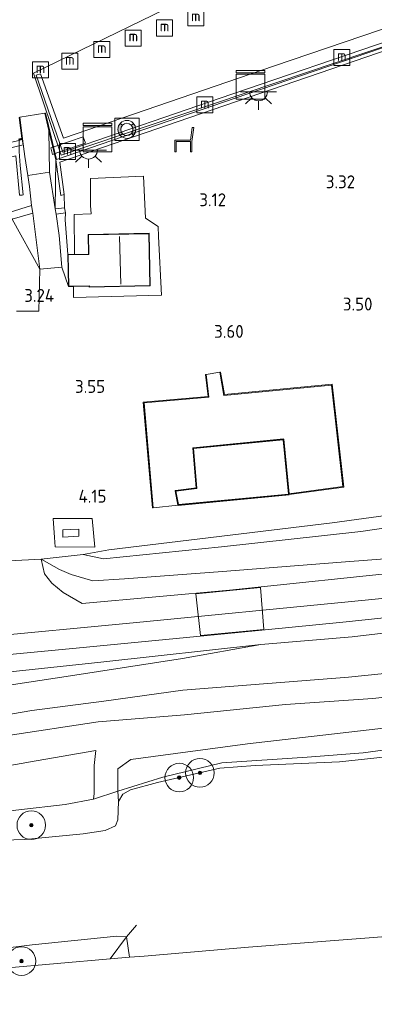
# Model space of a CAD drawing. Extents: x 126429 to 133038, y 413091 to 414846.
# Tile 267 of 304: x 132253 to 132302, y 413209 to 413346. Entities that reach past the tile are written whole.
import ezdxf
from ezdxf.enums import TextEntityAlignment as Align
from ezdxf.lldxf.tags import DXFTag

# ---------------------------------------------------------------- set-up
doc = ezdxf.new("R2010")
doc.units = 0
for name, color, linetype, lineweight in [('B-ME-GK-BESCHOEIING_DAMWAND-GV', 130, 'Continuous', 18), ('B-ME-GR-BOOM-S', 90, 'Continuous', 25), ('B-ME-GR-GRAS-GV', 60, 'Continuous', 13), ('B-ME-GW-TALUD_KRUIN-G', 90, 'Continuous', 18), ('B-ME-GW-TALUD_TEEN-G', 90, 'Continuous', 18), ('B-ME-IE-MEUBILAIR_WATERWEGMEUBILAIR-S', 150, 'Continuous', 25), ('B-ME-IE-MEUBILAIR_WEGMEUBILAIR-S', 7, 'Continuous', 25), ('B-ME-IE-TERREINAFSCHEIDING_DOORGANG-G', 210, 'Continuous', 18), ('B-ME-IE-TERREINAFSCHEIDING_KUNSTMATIG_HEKWERK-G', 20, 'IE-TERREINAFSCHEIDING-KUNSTMATIG', 18), ('B-ME-IE-TERREINAFSCHEIDING_KUNSTMATIG_MUUR-GV', 90, 'Continuous', 18), ('B-ME-KG-GRENS_OPNAME-G', 210, 'KG-OPNAME', 18), ('B-ME-KG-KADASTRAAL_DAKRAND-G', 170, 'Continuous', 18), ('B-ME-KG-KADASTRAAL_NOK-G', 10, 'Continuous', 18), ('B-ME-KW-KUNSTWERK_BRUG-GV', 170, 'Continuous', 18), ('B-ME-KW-KUNSTWERK_STEIGER-GV', 170, 'Continuous', 18), ('B-ME-OB-OEVERVOORZIENING-G', 7, 'Continuous', 18), ('B-ME-OG-BEBOUWING_OPENBAAR TOILET-GV', 7, 'Continuous', 18), ('B-ME-OG-BEBOUWING_SCHUUR-GV', 7, 'Continuous', 35), ('B-ME-OG-BEBOUWING_TRAP-GV', 7, 'Continuous', 18), ('B-ME-OG-HOOGTEPUNT-S', 7, 'Continuous', 25), ('B-ME-OG-TERREIN-GV', 7, 'Continuous', 18), ('B-ME-OG-TERREIN_GROEN_TUIN-GV', 7, 'Continuous', 18), ('B-ME-OG-WATER_HAVEN-GV', 170, 'Continuous', 18), ('B-ME-OG-WATER_KANAAL-GV', 120, 'Continuous', 18), ('B-ME-RI-TANK_AARDGAS-GV', 7, 'Continuous', 18), ('B-ME-VH-VERHARDING_ASFALT-GV', 252, 'Continuous', 18), ('B-ME-VH-VERHARDING_BETON-GV', 252, 'Continuous', 18), ('B-ME-VH-VERHARDING_GESLOTEN-GV', 252, 'Continuous', 18), ('B-ME-VH-VERHARDING_STRAATBAKSTEEN-GV', 252, 'Continuous', 18), ('B-ME-VH-VERHARDING_TEGEL-GV', 252, 'Continuous', 18), ('B-ME-WH-WINTERBED-G', 150, 'WH-WINTERBED', 18)]:
    doc.layers.add(name, color=color, linetype=linetype, lineweight=lineweight)
doc.styles.add('NLCS-ISO', font='NLCS-ISO.ttf')
doc.styles.add('NLCS-ISO-ANNOTATIVE-T18', font='NLCS-ISO.ttf', dxfattribs={"height": 1.8})
doc.styles.get("Standard").update_dxf_attribs({"font": 'arial.ttf'})
doc.linetypes.add('IE-TERREINAFSCHEIDING-KUNSTMATIG', pattern='A,4,[82,NLCS.SHX,S=0.75,R=90,X=0,Y=0],4,-2', length=10)
tags = doc.linetypes.add('KG-OPNAME', pattern='A,5.5,-2,["O",Standard,S=1.8,R=0,X=-0.5,Y=-0.9],-2,5.5,-2,[5,NLCS.SHX,S=0.75,R=0,X=0,Y=0],-2', length=19).pattern_tags.tags
tags[6] = DXFTag(74, 10)
tags = doc.linetypes.add('WH-WINTERBED', pattern='A,6,-3.5,["WB",Standard,S=1.8,R=0,X=-1.5,Y=-0.9],-3.5,6,-3.5,6,-3.5,6,-3.5,6,-3.5', length=51).pattern_tags.tags
tags[6] = DXFTag(74, 10)

# ---------------------------------------------------------------- blocks, each defined once
blk = doc.blocks.new('SAL-HOOGTELABEL-SO')
at = {"color": 0, "linetype": 'ByBlock', "lineweight": -2, "style": 'NLCS-ISO-ANNOTATIVE-T18'}
blk.add_attdef('HOOGTE', text='', height=1.8, dxfattribs=at).set_placement((2.79, 0), align=Align.RIGHT)
blk = doc.blocks.new('SIE-WEG_ZITBANK-SO')
at = {"color": 0, "linetype": 'ByBlock', "lineweight": 18}
blk.add_lwpolyline([(-0.91, -1.63), (-0.91, -0.2), (1.09, -0.2), (1.09, -1.63), (1.29, -1.63), (1.29, -0.21), (1.54, 1.78), (1.33, 1.78), (1.11, 0), (-1.11, 0), (-1.11, -1.63)], close=True, dxfattribs=at)
blk = doc.blocks.new('SGR-BOOM_01-SO')
at = {"linetype": 'ByBlock', "lineweight": 18}
h = blk.add_hatch(color=0, dxfattribs=at)
h.dxf.hatch_style = 1
edge = h.paths.add_edge_path()
edge.add_arc((0, 0), 0.25, 0, 360)
at = {"color": 0, "linetype": 'ByBlock', "lineweight": 18}
for radius in [2, 0.25]:
    blk.add_circle((0, 0), radius, dxfattribs=at)
blk = doc.blocks.new('SIE-WATER_MEERPAAL-SO')
at = {"color": 0, "linetype": 'ByBlock', "lineweight": 18}
blk.add_lwpolyline([(-1.12, -1.12), (1.12, -1.12), (1.12, 1.12), (-1.12, 1.12)], close=True, dxfattribs=at)
at = {"color": 0, "linetype": 'ByBlock', "lineweight": 18, "style": 'NLCS-ISO'}
blk.add_text('m', height=1.5, dxfattribs=at).set_placement((0, 0.28), align=Align.MIDDLE_CENTER)
blk = doc.blocks.new('SKL-ET_OV_LICHTPUNT-SO')
at = {"color": 0, "linetype": 'ByBlock', "lineweight": 18}
for points in [[(-1.25, 0), (-2.5, 0)], [(1.25, 0), (2.5, 0)], [(-0.92, -0.85), (-1.83, -1.7)], [(0, -1.25), (0, -2.5)], [(0.92, -0.85), (1.83, -1.7)]]:
    blk.add_lwpolyline(points, dxfattribs=at)
blk.add_lwpolyline([(0, 0), (1.25, 0, -1), (-1.25, 0)], format="xyb", close=True, dxfattribs=at)
blk = doc.blocks.new('SOG-WATER_REDDINGSMIDDEL-SO')
at = {"linetype": 'ByBlock', "lineweight": 18}
h = blk.add_hatch(color=0, dxfattribs=at)
h.dxf.hatch_style = 1
h.paths.add_polyline_path([(1.25, 0, 0.187058), (0.92, 0.84), (0.63, 0.57, -0.187058), (0.85, 0, -0.187058), (0.63, -0.57), (0.92, -0.84, 0.187058)])
h.paths.add_polyline_path([(-0.63, 0.57), (-0.92, 0.84, 0.187058), (-1.25, 0, 0.187058), (-0.92, -0.84), (-0.63, -0.57, -0.187058), (-0.85, 0, -0.187058)])
at = {"color": 0, "linetype": 'ByBlock', "lineweight": 18}
blk.add_lwpolyline([(1.7, 1.55), (-1.7, 1.55), (-1.7, -1.55), (1.7, -1.55)], close=True, dxfattribs=at)
for points in [[(-0.63, 0.57), (-0.92, 0.84)], [(0.92, 0.84), (0.63, 0.57)], [(-0.63, -0.57), (-0.92, -0.84)], [(0.92, -0.84), (0.63, -0.57)]]:
    blk.add_lwpolyline(points, dxfattribs=at)
for radius in [1.25, 0.85]:
    blk.add_circle((0, 0), radius, dxfattribs=at)
blk = doc.blocks.new('SKL-DATA_KAST-SO')
at = {"color": 0, "linetype": 'ByBlock', "lineweight": 18}
for points in [[(-2, 2), (2, 2), (2, 1.68), (-2, 1.68)], [(-2, 1.52), (2, 1.52), (2, -2), (-2, -2)]]:
    blk.add_lwpolyline(points, close=True, dxfattribs=at)

msp = doc.modelspace()

# ---------------------------------------------------------------- linework, layer by layer
at = {"layer": 'B-ME-GK-BESCHOEIING_DAMWAND-GV'}
msp.add_polyline3d([(132276.578, 413332.318, 2.61), (132258.526, 413326.124, 2.604), (132259.14, 413321.623, 2.819), (132258.654, 413321.488, 2.446), (132257.975, 413326.464, 1.53), (132256.997, 413330.519, 0.876), (132256.408, 413332.959, 0.9), (132256.505, 413332.983, 0.9), (132256.739, 413332.014, 0.9), (132258.071, 413326.497, 0.9), (132283.026, 413335.059, 0.9), (132318.235, 413347.08, 0.9), (132327.178, 413350.171, 0.9), (132327.76, 413349.912, 2.565), (132301.454, 413340.822, 2.64)], close=True, dxfattribs=at)
for points in [[(132252.736, 413329.353, 0.9), (132253.184, 413329.464, 0.9), (132252.834, 413332.368, 0.9), (132252.934, 413332.38, 0.9), (132253.293, 413329.389, 1.052), (132252.835, 413329.275, 1.054)], [(132252.817, 413327.611, 1.358), (132252.994, 413325.673, 1.666), (132253.37, 413321.545, 2.298), (132253.271, 413321.536, 2.672), (132252.872, 413321.5, 2.672)]]:
    msp.add_polyline3d(points, dxfattribs=at)
at = {"layer": 'B-ME-GR-GRAS-GV'}
for points in [[(132257.975, 413326.464, 1.53), (132257.884, 413319.608, 2.103), (132257.069, 413324.729, 1.686), (132256.997, 413330.519, 0.876)], [(132254.299, 413322.731, 1.83), (132254.54, 413320.068, 2.035), (132251.423, 413319.098, 2.923), (132250.985, 413323.65, 3.023), (132249.119, 413324.074, 3.148), (132235.119, 413321.388, 3.146), (132220.38, 413318.015, 2.912), (132218.577, 413318.968, 2.597), (132219.675, 413319.206, 2.684), (132220.065, 413319.297, 2.678), (132222.291, 413319.827, 2.678), (132236.093, 413323.114, 2.678), (132247.08, 413325.73, 2.678), (132252.371, 413326.99, 2.678), (132252.872, 413321.5, 2.672), (132253.271, 413321.536, 2.672), (132253.37, 413321.545, 2.298), (132252.994, 413325.673, 1.666), (132252.817, 413327.611, 1.358), (132252.835, 413329.275, 1.054), (132253.293, 413329.389, 1.052), (132253.634, 413326.934, 1.4), (132254.059, 413324.249, 1.675)], [(132257.975, 413326.464, 1.53), (132258.654, 413321.488, 2.446), (132259.14, 413321.623, 2.819), (132259.162, 413319.763, 2.578), (132257.884, 413319.608, 2.103)], [(132254.757, 413319.016, 2.086), (132255.712, 413311.173, 2.878), (132251.846, 413318.144, 2.911)], [(132259.635, 413313.219, 3.181), (132259.727, 413308.76, 3.181), (132258.803, 413311.483, 2.753), (132258.443, 413315.883, 2.409), (132258.014, 413318.845, 2.078), (132259.3, 413319.036, 2.541), (132259.283, 413318.065, 2.881)], [(132263.056, 413276.389, 4.597), (132263.412, 413272.361, 4.737), (132257.88, 413272.428, 5.089), (132257.792, 413273.713, 4.953), (132257.61, 413276.377, 4.671)], [(132258.927, 413274.804, 4.596), (132258.924, 413273.778, 4.596), (132261.191, 413273.906, 4.596), (132261.171, 413274.882, 4.596)], [(132216.905, 413228.62, 0.7), (132214.724, 413228.29, 0.7), (132214.49, 413231.756, 1.575), (132230.912, 413233.681, 1.827), (132246.262, 413234.976, 1.657), (132259.245, 413236.445, 1.386), (132263.221, 413237.218, 1.363), (132266.627, 413238.315, 0.819), (132266.718, 413236.895, 0.7), (132266.651, 413234.3, 0.7), (132266.315, 413233.465, 0.7), (132264.867, 413232.836, 0.7), (132261.771, 413232.355, 0.7), (132253.604, 413231.584, 0.7), (132244.274, 413231.304, 0.7), (132229.927, 413230.141, 0.7), (132226.94, 413229.792, 0.7)], [(132209.175, 413210.092, 1.702), (132190.79, 413208.57, 1.291), (132188.623, 413209.504, 0.7), (132192.811, 413210.758, 0.7), (132195.505, 413211.076, 0.7), (132204.744, 413211.904, 0.7), (132216.312, 413213.047, 0.7), (132227.573, 413214.185, 0.7), (132240.663, 413215.147, 0.7), (132254.668, 413216.853, 0.7), (132266.477, 413218.081, 0.7), (132267.864, 413218.006, 0.7), (132265.567, 413214.897, 1.447), (132250.718, 413213.628, 1.46), (132229.946, 413211.86, 1.581)], [(132268.255, 413215.127, 0.7), (132265.567, 413214.897, 1.447), (132267.864, 413218.006, 0.7)]]:
    msp.add_polyline3d(points, close=True, dxfattribs=at)
for points in [[(132251.846, 413318.144, 2.911), (132255.712, 413311.173, 2.878), (132255.607, 413305.329, 3.303), (132252.453, 413305.322, 3.534)], [(132313.181, 413271.43, 5.569), (132297.873, 413270.296, 5.491), (132281.256, 413269, 5.503), (132267.555, 413267.949, 5.366), (132263.154, 413267.667, 5.316), (132260.095, 413268.551, 5.19), (132258.482, 413269.28, 5.115), (132255.894, 413270.701, 5.09), (132261.802, 413271.35, 4.646), (132264.624, 413270.744, 4.471), (132281.144, 413272.43, 4.471), (132300.624, 413274.588, 4.484), (132317.742, 413277.093, 4.209)], [(132317.742, 413277.093, 4.209), (132300.624, 413274.588, 4.484), (132281.144, 413272.43, 4.471), (132264.624, 413270.744, 4.471), (132261.802, 413271.35, 4.646), (132265.356, 413271.992, 4.384), (132296.579, 413275.772, 4.307), (132306.496, 413277.143, 4.282)], [(132308.017, 413269.059, 5.498), (132282.252, 413266.381, 5.537), (132261.648, 413264.499, 5.39), (132258.971, 413266.048, 5.353), (132257.394, 413267.356, 5.315), (132256.362, 413268.642, 5.19), (132255.894, 413270.701, 5.09), (132258.482, 413269.28, 5.115), (132260.095, 413268.551, 5.19), (132263.154, 413267.667, 5.316), (132267.555, 413267.949, 5.366), (132281.256, 413269, 5.503), (132297.873, 413270.296, 5.491), (132313.181, 413271.43, 5.569)], [(132231.856, 413255.525, 5.54), (132260.802, 413258.271, 5.48), (132283.436, 413260.487, 5.592), (132298.107, 413261.917, 5.48), (132321.212, 413264.328, 5.467)], [(132313.95, 413255.749, 3.247), (132298.905, 413254.234, 3.233), (132275.706, 413252.417, 3.223), (132264.672, 413250.883, 3.263), (132254.626, 413249.593, 3.313), (132239.148, 413246.934, 3.658), (132237.08, 413246.719, 3.619), (132235.641, 413246.747, 3.75), (132234.294, 413246.822, 3.912), (132232.899, 413246.758, 4.061), (132231.648, 413246.79, 4.101), (132230.329, 413246.958, 4.331), (132224.93, 413248.163, 4.976), (132220.153, 413249.448, 5.401), (132228.411, 413249.171, 5.466), (132233.255, 413249.383, 5.351), (132237.198, 413250.433, 5.309), (132244.356, 413252.036, 5.389), (132259.994, 413254.427, 5.157), (132275.677, 413256.855, 5.407), (132286.636, 413258.773, 5.533), (132299.409, 413259.866, 5.44), (132314.028, 413261.584, 5.667)], [(132314.028, 413261.584, 5.667), (132299.409, 413259.866, 5.44), (132286.636, 413258.773, 5.533), (132264.68, 413256.374, 5.511), (132249.823, 413254.791, 5.675)], [(132249.823, 413254.791, 5.675), (132264.68, 413256.374, 5.511), (132286.636, 413258.773, 5.533), (132275.677, 413256.855, 5.407), (132259.994, 413254.427, 5.157), (132244.356, 413252.036, 5.389)], [(132239.148, 413246.934, 3.658), (132254.626, 413249.593, 3.313), (132264.672, 413250.883, 3.263), (132275.706, 413252.417, 3.223), (132298.905, 413254.234, 3.233), (132313.95, 413255.749, 3.247)], [(132250.973, 413246.045, 3.008), (132263.879, 413247.99, 2.945), (132275.934, 413248.997, 2.858), (132290.081, 413250.404, 2.883), (132302.292, 413251.259, 2.87), (132312.927, 413252.411, 2.845)], [(132312.927, 413252.411, 2.845), (132302.292, 413251.259, 2.87), (132290.081, 413250.404, 2.883), (132275.934, 413248.997, 2.858), (132263.879, 413247.99, 2.945), (132250.973, 413246.045, 3.008)], [(132308.231, 413247.638, 1.294), (132284.747, 413244.936, 1.244), (132268.432, 413242.724, 1.019), (132266.624, 413241.437, 1.057), (132266.627, 413238.315, 0.819), (132263.221, 413237.218, 1.363), (132263.328, 413238.006, 1.587), (132263.319, 413238.57, 1.591), (132263.3, 413239.464, 1.597), (132263.304, 413240.566, 1.601), (132263.336, 413241.924, 1.603), (132263.555, 413244.005, 1.544), (132255.202, 413242.555, 1.394), (132247.272, 413241.164, 1.569)], [(132309.795, 413244.867, 1.027), (132300.958, 413243.667, 0.99), (132293.124, 413243.082, 0.977), (132281.165, 413242.289, 0.977), (132272.916, 413240.262, 0.903), (132266.627, 413238.315, 0.819), (132266.624, 413241.437, 1.057), (132268.432, 413242.724, 1.019), (132284.747, 413244.936, 1.244), (132308.231, 413247.638, 1.294)], [(132313.724, 413244.139, 0.7), (132297.623, 413242.411, 0.7), (132285.825, 413241.918, 0.7), (132280.911, 413241.534, 0.7), (132272.181, 413239.511, 0.7), (132268.403, 413238.51, 0.7), (132267.309, 413237.907, 0.7), (132266.718, 413236.895, 0.7), (132266.627, 413238.315, 0.819), (132272.916, 413240.262, 0.903), (132281.165, 413242.289, 0.977), (132293.124, 413243.082, 0.977), (132300.958, 413243.667, 0.99), (132309.795, 413244.867, 1.027)], [(132247.272, 413241.164, 1.569), (132255.202, 413242.555, 1.394), (132263.555, 413244.005, 1.544), (132263.336, 413241.924, 1.603), (132263.304, 413240.566, 1.601), (132263.3, 413239.464, 1.597), (132263.319, 413238.57, 1.591), (132263.328, 413238.006, 1.587), (132263.221, 413237.218, 1.363), (132259.245, 413236.445, 1.386), (132246.262, 413234.976, 1.657)]]:
    msp.add_polyline3d(points, dxfattribs=at)
at = {"layer": 'B-ME-GW-TALUD_KRUIN-G'}
for points in [[(132259.162, 413319.763, 2.578), (132259.14, 413321.623, 2.819)], [(132259.635, 413313.219, 3.181), (132259.283, 413318.065, 2.881), (132259.3, 413319.036, 2.541)], [(132251.846, 413318.144, 2.911), (132255.712, 413311.173, 2.878)], [(132377.143, 413293.529, 5.425), (132373.609, 413291.054, 5.437), (132369.774, 413288.401, 5.457), (132366.613, 413286.331, 5.491), (132363.594, 413284.269, 5.537), (132360.381, 413282.368, 5.563), (132357.072, 413281.089, 5.553), (132349.317, 413278.209, 5.549), (132345.041, 413276.896, 5.553), (132340.55, 413275.746, 5.563), (132335.66, 413274.594, 5.559), (132330.758, 413273.771, 5.557), (132327.332, 413273.349, 5.555), (132323.07, 413272.785, 5.585), (132319.217, 413272.105, 5.567), (132313.181, 413271.43, 5.569), (132297.873, 413270.296, 5.491), (132281.256, 413269, 5.503)], [(132210.406, 413243.697, 5.333), (132216.652, 413244.601, 5.208), (132219.727, 413245.184, 5.17), (132222.277, 413245.153, 4.958), (132230.154, 413244.04, 3.983), (132233.296, 413244.064, 3.558), (132237.923, 413243.749, 3.12), (132242.094, 413244.458, 2.983), (132250.973, 413246.045, 3.008), (132263.879, 413247.99, 2.945), (132275.934, 413248.997, 2.858), (132290.081, 413250.404, 2.883), (132302.292, 413251.259, 2.87), (132312.927, 413252.411, 2.845), (132323.318, 413253.362, 2.683), (132335.536, 413255.094, 2.808), (132339.959, 413255.865, 2.883), (132346.321, 413257.415, 2.758), (132353.472, 413259.619, 2.783), (132360.703, 413261.833, 2.82), (132367.094, 413264.156, 2.87), (132373.032, 413267.138, 2.808), (132379.198, 413270.707, 2.758)], [(132255.894, 413270.701, 5.09), (132258.482, 413269.28, 5.115), (132260.095, 413268.551, 5.19), (132263.154, 413267.667, 5.316), (132267.555, 413267.949, 5.366), (132281.256, 413269, 5.503)], [(132344.676, 413266.056, 5.621), (132342.106, 413265.517, 5.621), (132339.08, 413264.887, 5.621), (132336.148, 413264.271, 5.621), (132333.195, 413263.656, 5.621), (132328.929, 413263.069, 5.621), (132323.623, 413262.408, 5.621), (132314.028, 413261.584, 5.667), (132299.409, 413259.866, 5.44), (132286.636, 413258.773, 5.533)], [(132244.356, 413252.036, 5.389), (132259.994, 413254.427, 5.157), (132275.677, 413256.855, 5.407), (132286.636, 413258.773, 5.533)], [(132263.221, 413237.218, 1.363), (132263.328, 413238.006, 1.587), (132263.319, 413238.57, 1.591), (132263.3, 413239.464, 1.597), (132263.304, 413240.566, 1.601), (132263.336, 413241.924, 1.603), (132263.555, 413244.005, 1.544)], [(132263.221, 413237.218, 1.363), (132259.245, 413236.445, 1.386), (132246.262, 413234.976, 1.657), (132230.912, 413233.681, 1.827), (132214.49, 413231.756, 1.575), (132202.846, 413230.774, 1.725), (132200.211, 413230.69, 2.024), (132192.338, 413230.76, 1.869), (132191.954, 413230.536, 1.869), (132188.815, 413228.841, 1.888)]]:
    msp.add_polyline3d(points, dxfattribs=at)
at = {"layer": 'B-ME-GW-TALUD_TEEN-G'}
for points in [[(132254.54, 413320.068, 2.035), (132254.299, 413322.731, 1.83), (132254.059, 413324.249, 1.675), (132253.634, 413326.934, 1.4), (132253.293, 413329.389, 1.052)], [(132257.884, 413319.608, 2.103), (132257.975, 413326.464, 1.53)], [(132393.725, 413320.499, 3.68), (132391.084, 413316.79, 3.696), (132383.854, 413307.677, 3.771), (132375.392, 413298.965, 3.859), (132368.825, 413293.686, 3.946), (132358.1, 413287.789, 3.984), (132350.133, 413284.157, 4.008), (132341.106, 413280.979, 4.084), (132329.556, 413278.549, 4.159), (132317.742, 413277.093, 4.209), (132300.624, 413274.588, 4.484), (132281.144, 413272.43, 4.471), (132264.624, 413270.744, 4.471), (132261.802, 413271.35, 4.646)], [(132255.712, 413311.173, 2.878), (132254.757, 413319.016, 2.086)], [(132258.803, 413311.483, 2.753), (132258.443, 413315.883, 2.409), (132258.014, 413318.845, 2.078)], [(132258.803, 413311.483, 2.753), (132259.727, 413308.76, 3.181)], [(132396.025, 413276.568, 1.048), (132387.313, 413270.24, 1.198), (132380.405, 413265.868, 1.198), (132373.729, 413262.227, 1.211), (132366.011, 413258.74, 1.261), (132355.925, 413255.287, 1.348), (132345.127, 413252.627, 1.294), (132329.3, 413250.231, 1.307), (132308.231, 413247.638, 1.294), (132284.747, 413244.936, 1.244), (132268.432, 413242.724, 1.019), (132266.624, 413241.437, 1.057), (132266.627, 413238.315, 0.819), (132266.718, 413236.895, 0.7)], [(132230.329, 413246.958, 4.331), (132231.648, 413246.79, 4.101), (132232.899, 413246.758, 4.061), (132234.294, 413246.822, 3.912), (132235.641, 413246.747, 3.75), (132237.08, 413246.719, 3.619), (132239.148, 413246.934, 3.658), (132254.626, 413249.593, 3.313), (132264.672, 413250.883, 3.263), (132275.706, 413252.417, 3.223), (132298.905, 413254.234, 3.233), (132313.95, 413255.749, 3.247), (132324.354, 413256.671, 3.255), (132330.44, 413257.857, 3.181), (132340.332, 413259.68, 3.151), (132350.654, 413262.208, 3.089), (132354.824, 413263.416, 3.077), (132359.065, 413264.851, 3.065), (132363.718, 413266.827, 3.077), (132367.956, 413268.873, 3.075), (132371.848, 413270.98, 3.063), (132376.196, 413273.389, 3.019), (132379.947, 413275.488, 3.023)], [(132261.802, 413271.35, 4.646), (132255.894, 413270.701, 5.09)], [(132217.234, 413236.088, 1.794), (132227.715, 413238.575, 1.906), (132231.072, 413239.038, 2.006), (132232.268, 413239.07, 2.006), (132236.7, 413238.156, 1.856), (132239.445, 413238.245, 1.819), (132241.325, 413238.854, 1.756), (132245.761, 413240.786, 1.619), (132247.272, 413241.164, 1.569), (132255.202, 413242.555, 1.394), (132263.555, 413244.005, 1.544)]]:
    msp.add_polyline3d(points, dxfattribs=at)
at = {"layer": 'B-ME-IE-TERREINAFSCHEIDING_DOORGANG-G'}
for points in [[(132262.906, 413318.913, 3.128), (132262.817, 413320.054, 3.078)], [(132272.272, 413317.154, 3.366), (132272.337, 413315.745, 3.371)], [(132257.792, 413273.713, 4.953), (132257.88, 413272.428, 5.089)], [(132251.423, 413270.463, 4.975), (132255.894, 413270.701, 5.09)]]:
    msp.add_polyline3d(points, dxfattribs=at)
at = {"layer": 'B-ME-IE-TERREINAFSCHEIDING_KUNSTMATIG_HEKWERK-G'}
for points in [[(132262.817, 413320.054, 3.078), (132262.829, 413323.833, 2.916), (132270.236, 413324.188, 3.141), (132270.51, 413318.319, 3.341), (132272.272, 413317.154, 3.366)], [(132391.348, 413321.679, 3.656), (132382.667, 413310.806, 4.019), (132376.643, 413303.818, 4.025), (132368.486, 413296.429, 4.069), (132364.661, 413294.08, 4.095), (132360.044, 413291.583, 4.109), (132354.252, 413288.84, 4.133), (132345.958, 413285.339, 4.133), (132338.681, 413282.97, 4.189), (132334.009, 413281.824, 4.106), (132329.372, 413280.861, 4.066), (132323.548, 413279.767, 3.974), (132316.894, 413278.789, 4.139), (132306.496, 413277.143, 4.282), (132296.579, 413275.772, 4.307), (132265.356, 413271.992, 4.384), (132261.802, 413271.35, 4.646)], [(132260.571, 413313.238, 3.136), (132260.502, 413318.816, 3.103), (132262.906, 413318.913, 3.128)], [(132272.337, 413315.745, 3.371), (132272.717, 413307.536, 3.403), (132260.449, 413307.217, 3.191), (132260.423, 413308.774, 3.174)], [(132271.591, 413277.868, 4.104), (132275.083, 413278.259, 4.246)], [(132257.792, 413273.713, 4.953), (132257.61, 413276.377, 4.671), (132263.056, 413276.389, 4.597), (132263.412, 413272.361, 4.737), (132257.88, 413272.428, 5.089)], [(132395.833, 413274.983, 0.965), (132391.932, 413271.91, 1.066), (132388.383, 413269.3, 1.103), (132381.912, 413265.362, 1.091), (132375.003, 413261.214, 1.128), (132369.7, 413258.733, 1.116), (132360.543, 413255.184, 1.103), (132350.584, 413251.741, 0.977), (132344.716, 413250.454, 1.04), (132336.454, 413248.99, 1.015), (132326.121, 413247.56, 1.015), (132319.503, 413246.312, 1.04), (132309.795, 413244.867, 1.027), (132300.958, 413243.667, 0.99), (132293.124, 413243.082, 0.977), (132281.165, 413242.289, 0.977)], [(132286.636, 413258.773, 5.533), (132264.68, 413256.374, 5.511), (132249.823, 413254.791, 5.675), (132234.639, 413252.925, 5.624), (132223.08, 413251.581, 5.594), (132217.666, 413251.117, 5.594), (132217.661, 413249.992, 5.771)], [(132281.165, 413242.289, 0.977), (132272.916, 413240.262, 0.903), (132266.627, 413238.315, 0.819), (132263.221, 413237.218, 1.363)], [(132267.864, 413218.006, 0.7), (132269.226, 413219.619, 0.7)], [(132265.567, 413214.897, 1.447), (132267.864, 413218.006, 0.7)]]:
    msp.add_polyline3d(points, dxfattribs=at)
at = {"layer": 'B-ME-IE-TERREINAFSCHEIDING_KUNSTMATIG_MUUR-GV'}
for points in [[(132280.999, 413296.814, 3.815), (132281.541, 413293.672, 3.815), (132296.608, 413295.116, 3.815), (132298.214, 413280.74, 3.815), (132290.569, 413279.722, 4.383), (132290.559, 413279.823, 4.266), (132298.104, 413280.826, 4.266), (132296.519, 413295.007, 4.266), (132281.458, 413293.564, 4.266), (132280.9, 413296.797, 3.942)], [(132271.591, 413277.868, 4.104), (132271.491, 413277.859, 3.778), (132271.169, 413281.49, 3.778), (132270.181, 413292.605, 3.778), (132279.255, 413293.415, 3.778), (132278.887, 413296.475, 3.778), (132278.987, 413296.487, 3.954), (132279.367, 413293.324, 4.104), (132270.29, 413292.514, 4.104)]]:
    msp.add_polyline3d(points, close=True, dxfattribs=at)
at = {"layer": 'B-ME-KG-GRENS_OPNAME-G'}
msp.add_polyline3d([(132250.718, 413213.628, 1.46), (132265.567, 413214.897, 1.447), (132268.255, 413215.127, 0.7), (132270.323, 413215.304, 0.7), (132284.902, 413216.55, 0.391), (132305.99, 413218.182, 0.391)], dxfattribs=at)
at = {"layer": 'B-ME-KG-KADASTRAAL_DAKRAND-G'}
for points in [[(132262.692, 413308.729, 6.381), (132262.685, 413308.871, 6.094), (132259.776, 413308.811, 5.831), (132259.686, 413313.17, 5.794), (132262.598, 413313.23, 6.381), (132262.542, 413315.964, 6.381), (132270.973, 413316.138, 6.381), (132271.123, 413308.903, 6.381)], [(132275.124, 413278.313, 7.281), (132274.745, 413280.208, 7.491), (132277.674, 413280.591, 7.493), (132277.206, 413286.157, 7.493), (132289.756, 413287.384, 7.281), (132290.515, 413279.767, 7.281)]]:
    msp.add_polyline3d(points, close=True, dxfattribs=at)
at = {"layer": 'B-ME-KG-KADASTRAAL_NOK-G'}
msp.add_polyline3d([(132267.073, 413309.075, 6.943), (132266.846, 413315.765, 6.943)], dxfattribs=at)
at = {"layer": 'B-ME-KW-KUNSTWERK_BRUG-GV'}
for points in [[(132252.766, 413328.392, 1.678), (132248.944, 413327.483, 1.453), (132248.777, 413328.192, 1.466), (132252.598, 413329.101, 1.753), (132253.251, 413329.27, 1.078), (132253.382, 413328.532, 1.153)], [(132258.245, 413327.467, 1.778), (132257.499, 413327.198, 1.278), (132257.244, 413328.127, 1.203), (132257.956, 413328.373, 1.74), (132261.764, 413329.669, 1.403), (132262.132, 413328.773, 1.403)]]:
    msp.add_polyline3d(points, close=True, dxfattribs=at)
at = {"layer": 'B-ME-KW-KUNSTWERK_STEIGER-GV'}
msp.add_polyline3d([(132326.156, 413350.534, 1.198), (132304.72, 413343.17, 1.194), (132282.573, 413335.633, 1.19), (132258.96, 413327.536, 1.158), (132255.193, 413338.279, 1.292), (132255.824, 413338.464, 1.259), (132259.011, 413329.487, 1.259), (132288.519, 413339.553, 1.265), (132318.028, 413349.619, 1.272)], dxfattribs=at)
at = {"layer": 'B-ME-OB-OEVERVOORZIENING-G'}
for points in [[(132318.235, 413347.08, 0.9), (132283.026, 413335.059, 0.9), (132258.071, 413326.497, 0.9), (132256.739, 413332.014, 0.9), (132256.505, 413332.983, 0.9), (132256.408, 413332.959, 0.9), (132252.934, 413332.38, 0.9), (132252.834, 413332.368, 0.9), (132253.184, 413329.464, 0.9), (132252.736, 413329.353, 0.9)], [(132297.623, 413242.411, 0.7), (132313.724, 413244.139, 0.7), (132326.255, 413246.048, 0.7), (132342.43, 413248.448, 0.7), (132353.03, 413250.734, 0.7), (132362.824, 413253.366, 0.7), (132367.572, 413255.355, 0.7), (132370.796, 413256.715, 0.7), (132376.88, 413259.332, 0.7), (132382.827, 413262.833, 0.7), (132388.886, 413266.72, 0.7), (132395.612, 413271.345, 0.7)], [(132182.644, 413225.056, 0.7), (132185.672, 413226.709, 0.7), (132186.87, 413226.333, 0.7), (132192.753, 413226.219, 0.7), (132199.031, 413226.461, 0.7), (132203.015, 413226.968, 0.7), (132214.724, 413228.29, 0.7), (132216.905, 413228.62, 0.7), (132226.94, 413229.792, 0.7), (132229.927, 413230.141, 0.7), (132244.274, 413231.304, 0.7), (132253.604, 413231.584, 0.7), (132261.771, 413232.355, 0.7), (132264.867, 413232.836, 0.7), (132266.315, 413233.465, 0.7), (132266.651, 413234.3, 0.7), (132266.718, 413236.895, 0.7), (132267.309, 413237.907, 0.7), (132268.403, 413238.51, 0.7), (132272.181, 413239.511, 0.7), (132280.911, 413241.534, 0.7), (132285.825, 413241.918, 0.7), (132297.623, 413242.411, 0.7)], [(132268.255, 413215.127, 0.7), (132267.864, 413218.006, 0.7), (132266.477, 413218.081, 0.7), (132254.668, 413216.853, 0.7), (132240.663, 413215.147, 0.7), (132227.573, 413214.185, 0.7), (132216.312, 413213.047, 0.7), (132204.744, 413211.904, 0.7), (132195.505, 413211.076, 0.7), (132192.811, 413210.758, 0.7), (132188.623, 413209.504, 0.7), (132187.696, 413209.904, 0.7), (132185.77, 413210.728, 0.7)]]:
    msp.add_polyline3d(points, dxfattribs=at)
at = {"layer": 'B-ME-OG-BEBOUWING_OPENBAAR TOILET-GV'}
msp.add_polyline3d([(132271.174, 413308.854, 3.181), (132262.643, 413308.678, 3.181), (132262.64, 413308.82, 3.181), (132260.423, 413308.774, 3.174), (132259.727, 413308.76, 3.181), (132259.635, 413313.219, 3.181), (132260.571, 413313.238, 3.136), (132262.547, 413313.279, 3.181), (132262.491, 413316.013, 3.181), (132271.022, 413316.189, 3.181)], close=True, dxfattribs=at)
at = {"layer": 'B-ME-OG-BEBOUWING_SCHUUR-GV'}
msp.add_polyline3d([(132290.569, 413279.722, 4.383), (132275.083, 413278.259, 4.246), (132274.686, 413280.251, 4.116), (132277.62, 413280.634, 4.178), (132277.152, 413286.202, 4.266), (132289.8, 413287.438, 4.266), (132290.559, 413279.823, 4.266)], close=True, dxfattribs=at)
at = {"layer": 'B-ME-OG-BEBOUWING_TRAP-GV'}
for points in [[(132254.757, 413319.016, 2.086), (132251.846, 413318.144, 2.911), (132251.423, 413319.098, 2.923), (132254.54, 413320.068, 2.035)], [(132259.3, 413319.036, 2.541), (132258.014, 413318.845, 2.078), (132257.884, 413319.608, 2.103), (132259.162, 413319.763, 2.578)]]:
    msp.add_polyline3d(points, close=True, dxfattribs=at)
at = {"layer": 'B-ME-OG-TERREIN-GV'}
for points in [[(132252.453, 413305.322, 3.534), (132255.607, 413305.329, 3.303), (132255.712, 413311.173, 2.878), (132258.803, 413311.483, 2.753), (132259.727, 413308.76, 3.181), (132260.423, 413308.774, 3.174), (132260.449, 413307.217, 3.191), (132272.717, 413307.536, 3.403), (132272.337, 413315.745, 3.371), (132272.272, 413317.154, 3.366), (132270.51, 413318.319, 3.341), (132270.236, 413324.188, 3.141), (132262.829, 413323.833, 2.916), (132262.817, 413320.054, 3.078), (132262.906, 413318.913, 3.128), (132260.502, 413318.816, 3.103), (132260.571, 413313.238, 3.136), (132259.635, 413313.219, 3.181), (132259.283, 413318.065, 2.881), (132259.3, 413319.036, 2.541), (132259.162, 413319.763, 2.578), (132259.14, 413321.623, 2.819), (132258.526, 413326.124, 2.604), (132276.578, 413332.318, 2.61), (132301.454, 413340.822, 2.64), (132327.76, 413349.912, 2.565)], [(132306.496, 413277.143, 4.282), (132296.579, 413275.772, 4.307), (132265.356, 413271.992, 4.384), (132261.802, 413271.35, 4.646), (132255.894, 413270.701, 5.09), (132251.423, 413270.463, 4.975)]]:
    msp.add_polyline3d(points, dxfattribs=at)
for points in [[(132271.169, 413281.49, 3.778), (132271.491, 413277.859, 3.778), (132271.591, 413277.868, 4.104), (132275.083, 413278.259, 4.246), (132290.569, 413279.722, 4.383), (132298.214, 413280.74, 3.815), (132296.608, 413295.116, 3.815), (132281.541, 413293.672, 3.815), (132280.999, 413296.814, 3.815), (132280.9, 413296.797, 3.942), (132278.987, 413296.487, 3.954), (132278.887, 413296.475, 3.778), (132279.255, 413293.415, 3.778), (132270.181, 413292.605, 3.778)], [(132257.88, 413272.428, 5.089), (132263.412, 413272.361, 4.737), (132263.056, 413276.389, 4.597), (132257.61, 413276.377, 4.671), (132257.792, 413273.713, 4.953)]]:
    msp.add_polyline3d(points, close=True, dxfattribs=at)
at = {"layer": 'B-ME-OG-TERREIN_GROEN_TUIN-GV'}
msp.add_polyline3d([(132272.272, 413317.154, 3.366), (132272.337, 413315.745, 3.371), (132272.717, 413307.536, 3.403), (132260.449, 413307.217, 3.191), (132260.423, 413308.774, 3.174), (132262.64, 413308.82, 3.181), (132262.643, 413308.678, 3.181), (132271.174, 413308.854, 3.181), (132271.022, 413316.189, 3.181), (132262.491, 413316.013, 3.181), (132262.547, 413313.279, 3.181), (132260.571, 413313.238, 3.136), (132260.502, 413318.816, 3.103), (132262.906, 413318.913, 3.128), (132262.817, 413320.054, 3.078), (132262.829, 413323.833, 2.916), (132270.236, 413324.188, 3.141), (132270.51, 413318.319, 3.341)], close=True, dxfattribs=at)
at = {"layer": 'B-ME-OG-WATER_HAVEN-GV'}
for points in [[(132385.652, 413370.257, 0.9), (132371.498, 413365.422, 0.9), (132351.907, 413358.73, 0.9), (132327.178, 413350.171, 0.9), (132258.693, 413327.115, 0.7), (132254.823, 413338.521, 0.7), (132299.985, 413360.511, 0.7), (132292.523, 413383.59, 0.7), (132242.743, 413369.503, 0.7), (132236.618, 413390.263, 0.9), (132255.078, 413395.67, 0.9), (132270.93, 413400.444, 0.9), (132286.88, 413405.359, 0.9), (132303.661, 413410.364, 0.9), (132321.323, 413415.642, 0.9), (132339.801, 413421.112, 0.9), (132360.072, 413427.397, 0.9), (132374.434, 413431.593, 0.9), (132379.191, 413433.199, 0.9)], [(132299.985, 413360.511, 0.7), (132254.823, 413338.521, 0.7), (132258.693, 413327.115, 0.7), (132327.178, 413350.171, 0.9)], [(132318.235, 413347.08, 0.9), (132283.026, 413335.059, 0.9), (132258.071, 413326.497, 0.9), (132256.739, 413332.014, 0.9), (132256.505, 413332.983, 0.9), (132256.408, 413332.959, 0.9), (132252.934, 413332.38, 0.9), (132252.834, 413332.368, 0.9), (132253.184, 413329.464, 0.9), (132252.736, 413329.353, 0.9)]]:
    msp.add_polyline3d(points, dxfattribs=at)
at = {"layer": 'B-ME-OG-WATER_KANAAL-GV'}
for points in [[(132244.274, 413231.304, 0.7), (132253.604, 413231.584, 0.7), (132261.771, 413232.355, 0.7), (132264.867, 413232.836, 0.7), (132266.315, 413233.465, 0.7), (132266.651, 413234.3, 0.7), (132266.718, 413236.895, 0.7), (132267.309, 413237.907, 0.7), (132268.403, 413238.51, 0.7), (132272.181, 413239.511, 0.7), (132280.911, 413241.534, 0.7), (132285.825, 413241.918, 0.7), (132297.623, 413242.411, 0.7), (132313.724, 413244.139, 0.7)], [(132305.99, 413218.182, 0.391), (132284.902, 413216.55, 0.391), (132270.323, 413215.304, 0.7), (132268.255, 413215.127, 0.7), (132267.864, 413218.006, 0.7), (132266.477, 413218.081, 0.7), (132254.668, 413216.853, 0.7), (132240.663, 413215.147, 0.7)]]:
    msp.add_polyline3d(points, dxfattribs=at)
at = {"layer": 'B-ME-RI-TANK_AARDGAS-GV'}
msp.add_polyline3d([(132261.191, 413273.906, 4.596), (132258.924, 413273.778, 4.596), (132258.927, 413274.804, 4.596), (132261.171, 413274.882, 4.596)], close=True, dxfattribs=at)
at = {"layer": 'B-ME-VH-VERHARDING_ASFALT-GV'}
for points in [[(132251.423, 413270.463, 4.975), (132255.894, 413270.701, 5.09), (132256.362, 413268.642, 5.19), (132257.394, 413267.356, 5.315), (132258.971, 413266.048, 5.353), (132261.648, 413264.499, 5.39), (132282.252, 413266.381, 5.537), (132308.017, 413269.059, 5.498)], [(132321.212, 413264.328, 5.467), (132298.107, 413261.917, 5.48), (132283.436, 413260.487, 5.592), (132260.802, 413258.271, 5.48), (132231.856, 413255.525, 5.54)]]:
    msp.add_polyline3d(points, dxfattribs=at)
at = {"layer": 'B-ME-VH-VERHARDING_BETON-GV'}
msp.add_polyline3d([(132257.069, 413324.729, 1.686), (132254.059, 413324.249, 1.675), (132253.634, 413326.934, 1.4), (132253.293, 413329.389, 1.052), (132252.934, 413332.38, 0.9), (132256.408, 413332.959, 0.9), (132256.997, 413330.519, 0.876)], close=True, dxfattribs=at)
at = {"layer": 'B-ME-VH-VERHARDING_GESLOTEN-GV'}
msp.add_polyline3d([(132287.03, 413260.883, 5.674), (132278.188, 413260.061, 5.574), (132277.515, 413265.882, 5.574), (132286.563, 413266.745, 5.661)], close=True, dxfattribs=at)
at = {"layer": 'B-ME-VH-VERHARDING_STRAATBAKSTEEN-GV'}
msp.add_polyline3d([(132258.803, 413311.483, 2.753), (132255.712, 413311.173, 2.878), (132254.757, 413319.016, 2.086), (132254.54, 413320.068, 2.035), (132254.299, 413322.731, 1.83), (132254.059, 413324.249, 1.675), (132257.069, 413324.729, 1.686), (132257.884, 413319.608, 2.103), (132258.014, 413318.845, 2.078), (132258.443, 413315.883, 2.409)], close=True, dxfattribs=at)
at = {"layer": 'B-ME-VH-VERHARDING_TEGEL-GV'}
msp.add_polyline3d([(132280.9, 413296.797, 3.942), (132281.458, 413293.564, 4.266), (132296.519, 413295.007, 4.266), (132298.104, 413280.826, 4.266), (132290.559, 413279.823, 4.266), (132289.8, 413287.438, 4.266), (132277.152, 413286.202, 4.266), (132277.62, 413280.634, 4.178), (132274.686, 413280.251, 4.116), (132275.083, 413278.259, 4.246), (132271.591, 413277.868, 4.104), (132270.29, 413292.514, 4.104), (132279.367, 413293.324, 4.104), (132278.987, 413296.487, 3.954)], close=True, dxfattribs=at)
at = {"layer": 'B-ME-WH-WINTERBED-G'}
msp.add_polyline3d([(132378.403, 413287.232, 5.595), (132375.925, 413285.392, 5.601), (132373.238, 413283.574, 5.601), (132370.868, 413282.074, 5.595), (132367.802, 413280.227, 5.591), (132365.321, 413278.997, 5.591), (132360.872, 413276.95, 5.591), (132354.262, 413274.248, 5.595), (132347.176, 413271.691, 5.617), (132341.287, 413269.99, 5.647), (132335.773, 413268.717, 5.655), (132325.794, 413267.393, 5.661), (132299.317, 413264.779, 5.649), (132268.767, 413261.836, 5.605), (132247.139, 413259.794, 5.605), (132223.293, 413257.603, 5.547), (132199.448, 413255.413, 5.488), (132174.811, 413253.183, 5.587)], dxfattribs=at)

# ---------------------------------------------------------------- block references
at = {"layer": 'B-ME-GR-BOOM-S'}
for p in [(132275.218, 413240.217, 0.806), (132278.113, 413240.885, 0.743), (132254.533, 413233.574, 1.275), (132253.158, 413214.599, 1.3)]:
    msp.add_blockref('SGR-BOOM_01-SO', p, dxfattribs=at)
at = {"layer": 'B-ME-IE-MEUBILAIR_WATERWEGMEUBILAIR-S'}
for name, p in [('SIE-WATER_MEERPAAL-SO', (132277.519, 413346.258, 3.009)), ('SIE-WATER_MEERPAAL-SO', (132273.174, 413344.848, 3.009)), ('SIE-WATER_MEERPAAL-SO', (132268.795, 413343.449, 3.209)), ('SIE-WATER_MEERPAAL-SO', (132264.378, 413341.836, 3.209)), ('SIE-WATER_MEERPAAL-SO', (132259.915, 413340.2, 3.072)), ('SIE-WATER_MEERPAAL-SO', (132297.939, 413340.723, 5.059)), ('SIE-WATER_MEERPAAL-SO', (132255.802, 413339.013, 3.072)), ('SIE-WATER_MEERPAAL-SO', (132278.797, 413334.106, 5.084)), ('SOG-WATER_REDDINGSMIDDEL-SO', (132267.897, 413330.693, 1.272)), ('SIE-WATER_MEERPAAL-SO', (132259.59, 413327.627, 5.196))]:
    msp.add_blockref(name, p, dxfattribs=at)
at = {"layer": 'B-ME-IE-MEUBILAIR_WEGMEUBILAIR-S'}
for name, p in [('SKL-DATA_KAST-SO', (132285.196, 413336.897, 1.385)), ('SKL-ET_OV_LICHTPUNT-SO', (132286.306, 413335.943, 2.578)), ('SKL-DATA_KAST-SO', (132263.802, 413329.545, 1.423)), ('SIE-WEG_ZITBANK-SO', (132275.705, 413329.203, 2.997)), ('SKL-ET_OV_LICHTPUNT-SO', (132262.532, 413327.808, 2.666))]:
    msp.add_blockref(name, p, dxfattribs=at)
at = {"layer": 'B-ME-OG-HOOGTEPUNT-S'}
for p, values in [((132297.019, 413322.477, 3.318), {'HOOGTE': '3.32'}), ((132278.98, 413319.97, 3.116), {'HOOGTE': '3.12'}), ((132254.931, 413306.619, 3.244), {'HOOGTE': '3.24'}), ((132299.448, 413305.413, 3.496), {'HOOGTE': '3.50'}), ((132281.437, 413301.597, 3.596), {'HOOGTE': '3.60'}), ((132262.068, 413293.914, 3.545), {'HOOGTE': '3.55'}), ((132262.247, 413278.591, 4.151), {'HOOGTE': '4.15'})]:
    msp.add_blockref('SAL-HOOGTELABEL-SO', p, dxfattribs=at).add_auto_attribs(values)

doc.saveas('drawing.dxf')
